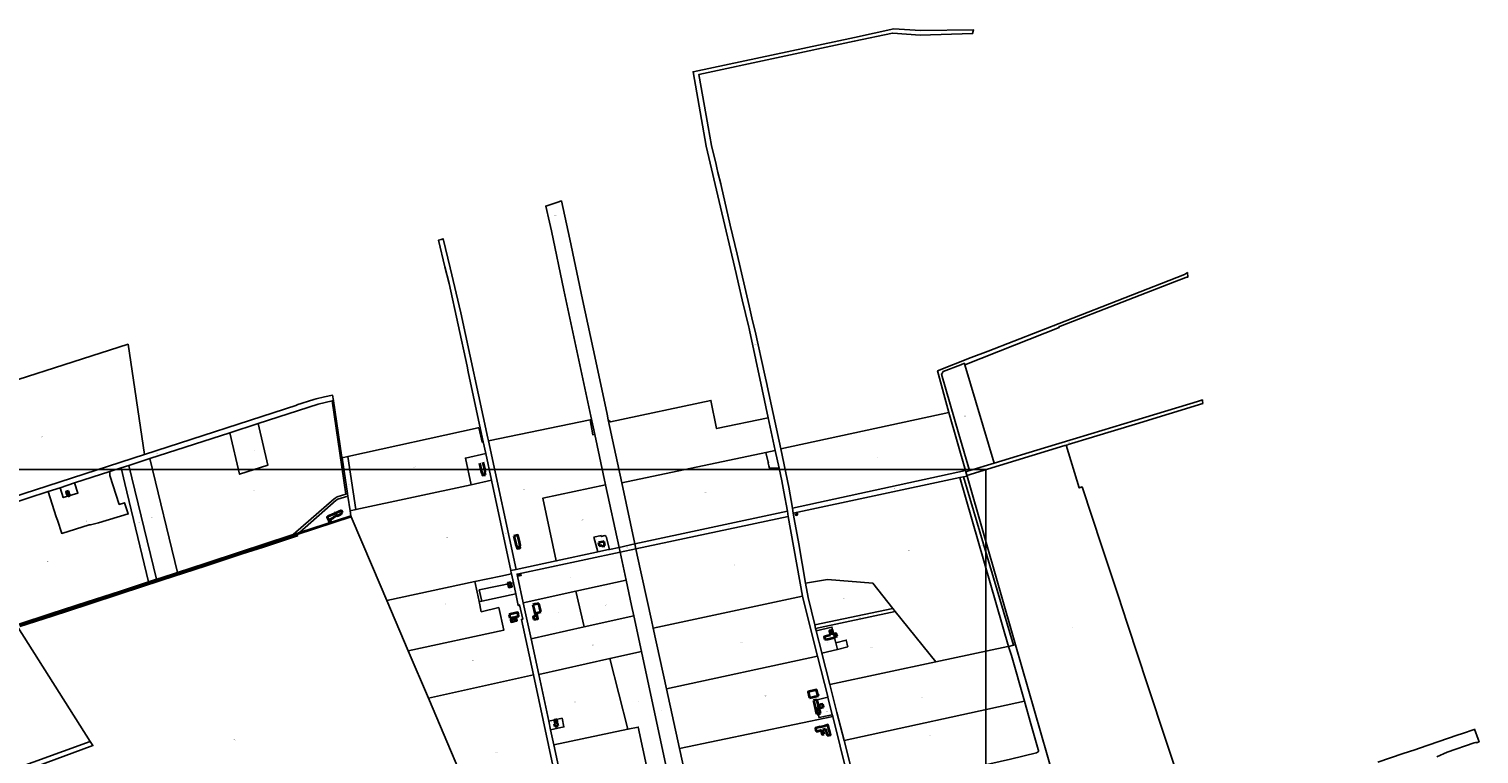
# Model space of a CAD drawing. Extents: x 177930 to 190767, y 381068 to 392034.
# Tile 318 of 318: x 186412 to 190455, y 390012 to 392034. Entities that reach past the tile are written whole.
import ezdxf
from ezdxf.enums import TextEntityAlignment as Align

# ---------------------------------------------------------------- set-up
doc = ezdxf.new("R2010")
doc.units = 0
for name, color, linetype, lineweight in [('B-XX-KG-GRENS_PERCEEL-GV', 150, 'Continuous', 25), ('B-XX-KG-GRENS_PERCEEL-S', 150, 'Continuous', 25), ('B-XX-OG-BEBOUWING-G', 7, 'Continuous', 35)]:
    doc.layers.add(name, color=color, linetype=linetype, lineweight=lineweight)
doc.styles.add('NLCS-ISO', font='NLCS-ISO.ttf', dxfattribs={"height": 1.8})

# ---------------------------------------------------------------- blocks, each defined once
blk = doc.blocks.new('SKG-PERCEELNUMMER-SO')
at = {"layer": 'DefPoints'}
blk.add_point((0, 0), dxfattribs=at)
at = {"style": 'NLCS-ISO', "oblique": 10, "flags": 1}
blk.add_attdef('GEMEENTECODE', text='', height=1.8, dxfattribs=at).set_placement((-0.5, 2.6), align=Align.MIDDLE_RIGHT)
at = {"style": 'NLCS-ISO', "oblique": 10}
blk.add_attdef('PERCEELNUMMER', text='', height=1.8, dxfattribs=at).set_placement((0, 0), align=Align.MIDDLE_CENTER)
at = {"style": 'NLCS-ISO', "oblique": 10, "flags": 1}
blk.add_attdef('SECTIE', text='', height=1.8, dxfattribs=at).set_placement((0.5, 2.5), align=Align.MIDDLE_LEFT)

msp = doc.modelspace()

# ---------------------------------------------------------------- linework, layer by layer
at = {"layer": 'B-XX-KG-GRENS_PERCEEL-GV'}
for points in [[(188721.89, 389902.571), (188684.832, 390049.199), (188664.964, 390127.811), (188645.057, 390205.939), (188622.926, 390292.796), (188622.643, 390293.907), (188607.124, 390354.815), (188606.836, 390355.944), (188605.423, 390361.49), (188605.287, 390362.025), (188602.806, 390372.281), (188584.436, 390448.252), (188577.431, 390488.221), (188558.274, 390597.528), (188545.306, 390667.958), (188542.833, 390683.22), (188540.523, 390697.48), (188531.037, 390756.028), (188508.238, 390862.804), (188470.577, 391039.187), (188470.515, 391039.46), (188463.876, 391068.682), (188436.648, 391191.01), (188429.829, 391220.28), (188420.01, 391262.43), (188386.493, 391406.311), (188367.629, 391487.29), (188341.905, 391597.72), (188340.842, 391602.281), (188333.087, 391633.937), (188329.895, 391646.965), (188327.923, 391655.982), (188315.069, 391709.261), (188305.842, 391761.281), (188300.25, 391792.83), (188279.922, 391907.506), (188713.165, 392000.175), (188820.135, 392023.062), (188820.354, 392022.405), (188897.182, 392017.089), (189043.09, 392021.534), (189046.072, 392032.393), (188897.935, 392030.451), (188823.173, 392034.439), (188713.698, 392011.064), (188263.768, 391915.086), (188300.303, 391707.392), (188340.672, 391537.684), (188380.28, 391368.169), (188384.096, 391351.837), (188390.765, 391323.294), (188401.106, 391279.035), (188418.918, 391202.805), (188419.713, 391199.104), (188420.721, 391194.417), (188456.366, 391028.581), (188473.281, 390949.889), (188493.043, 390857.946), (188503.562, 390809.008), (188511.06, 390774.126), (188516.93, 390743.268), (188526.59, 390689.064), (188529.315, 390673.774), (188568.902, 390451.653), (188568.939, 390451.447), (188610.701, 390284.966), (188639.139, 390171.6), (188639.506, 390170.137), (188651.758, 390121.297), (188652.985, 390116.406), (188694.664, 389950.254)], [(186294.756, 390688.57), (186465.872, 390743.996), (186498.791, 390754.659), (186539.174, 390767.739), (186637.961, 390799.737), (186668.916, 390809.764), (186690.861, 390816.873), (186749.348, 390835.818), (186972.024, 390907.946), (187051.169, 390933.582), (187218.325, 390987.726), (187257.109, 390996.753), (187261.078, 390997.677), (187258.863, 391012.44), (187236.164, 391008.13), (187212.999, 391002.863), (187206.833, 391001.073), (187159.025, 390985.675), (187159.112, 390985.087), (186733.839, 390847.074), (186295.003, 390704.659)], [(186384.358, 390373.844), (186474.182, 390403.234), (186574.052, 390435.819), (186664.523, 390465.388), (186745.611, 390491.837), (186679.324, 390766.621), (186668.916, 390809.764), (186637.961, 390799.737), (186638.03, 390788.261), (186663.968, 390707.919), (186678.95, 390712.769), (186688.974, 390681.336), (186606.451, 390656.155), (186583.332, 390651.028), (186579.992, 390651.141), (186503.64, 390626.957), (186491.692, 390664.06), (186488.319, 390673.494), (186465.872, 390743.996), (186294.756, 390688.57)], [(187664.787, 389840.435), (187525.903, 390167.03), (187469.502, 390299.659), (187409.944, 390439.714), (187370.095, 390533.421), (187310.786, 390672.889), (187160.065, 390623.545), (187161.269, 390620.214), (187066.228, 390588.957), (187007.042, 390569.611), (186906.017, 390536.534), (186782.489, 390496.175), (186666.753, 390458.405), (186576.416, 390428.911), (186476.701, 390396.366), (186386.632, 390366.854)], [(186385.495, 390370.349), (186475.442, 390399.799), (186575.234, 390432.364), (186665.638, 390461.896), (186781.387, 390499.66), (186904.761, 390539.943), (187065.11, 390592.458), (187160.065, 390623.545), (187158.861, 390626.876), (187149.137, 390623.707), (187063.991, 390595.959), (187004.789, 390576.535), (186903.504, 390543.352), (186826.002, 390518.063), (186780.284, 390503.146), (186767.545, 390498.991), (186745.611, 390491.837), (186664.523, 390465.388), (186574.052, 390435.819), (186474.182, 390403.234), (186384.358, 390373.844)], [(186386.632, 390366.854), (186476.701, 390396.366), (186576.416, 390428.911), (186666.753, 390458.405), (186782.489, 390496.175), (186906.017, 390536.534), (187007.042, 390569.611), (187066.228, 390588.957), (187161.269, 390620.214), (187160.065, 390623.545), (187065.11, 390592.458), (186904.761, 390539.943), (186781.387, 390499.66), (186665.638, 390461.896), (186575.234, 390432.364), (186475.442, 390399.799), (186385.495, 390370.349)], [(187960.03, 389644.46), (187875.667, 390036.924), (187866.654, 390078.849), (187866.573, 390079.226), (187861.414, 390103.229), (187861.325, 390103.645), (187833.392, 390233.589), (187811.981, 390333.192), (187790.378, 390433.691), (187774.467, 390507.71), (187773.705, 390511.255), (187773.208, 390513.568), (188060.332, 390574.405), (188057.395, 390588.091), (188030.929, 390582.396), (188028.29, 390581.828), (187997.892, 390575.286), (187994.764, 390574.613), (187882.198, 390550.388), (187770.674, 390526.388), (187755.498, 390523.122), (187756.983, 390516.179), (187757.4, 390514.227), (187762.668, 390489.598), (187769.264, 390458.762), (187776.292, 390425.908), (187780.189, 390427.501), (187788.67, 390387.598), (187785.325, 390386.87), (187818.416, 390232.179), (187902.34, 389839.871)], [(188262.726, 389857.687), (188225.74, 390026.895), (188189.411, 390193.099), (188152.261, 390363.06), (188147.506, 390384.815), (188107.929, 390566.737), (188104.303, 390583.721), (188060.332, 390574.405), (188076.994, 390496.764), (188092.128, 390426.248), (188098.33, 390397.431), (188119.809, 390297.642), (188204.942, 389902.598)], [(186381.276, 390365.11), (186583.109, 390046.863), (186590.65, 390034.972), (186007.232, 389819.706)], [(189251.285, 390008.987), (189163.186, 390316.024), (189157.213, 390315.623), (189143.092, 390311.755), (189151.22, 390286.12), (189187.928, 390158.991), (189205.95, 390095.5), (189226.07, 390024.32), (189226.47, 390021.4), (189226.86, 390018.1), (189224.47, 390016.71), (189221.46, 390015.01), (189148.72, 389997.62)], [(190337.123, 390003.866), (190366.57, 390016.521), (190441.721, 390042.575), (190445.808, 390043.992), (190447.536, 390044.591), (190447.92, 390043.169), (190455.032, 390045.572), (190452.675, 390052.863), (190442.844, 390080.521), (190441.39, 390080.02), (190408.78, 390068.72), (190394.413, 390064.034), (190288.843, 390027.445), (190276.371, 390023.275), (190243.772, 390013.254), (190172.83, 389989.06)]]:
    msp.add_lwpolyline(points, dxfattribs=at)
for points in [[(187868.967, 391470.813), (187903.412, 391305.587), (187978.824, 390954.198), (187989.903, 390902.574), (188019.902, 390762.79), (188057.395, 390588.091), (188101.35, 390597.551), (188065.028, 390767.694), (188027.316, 390944.351), (188023.978, 390959.987), (187992.421, 391108.051), (187955.865, 391279.574), (187920.058, 391447.581), (187896.874, 391554.731), (187883.99, 391550.109), (187853.239, 391540.475), (187863.42, 391495.16)], [(187685.562, 390850.08), (187701.561, 390775.281), (187755.498, 390523.122), (187770.674, 390526.388), (187693.379, 390885.214), (187691.812, 390892.489), (187616.507, 391242.082), (187586.117, 391368.29), (187566.699, 391449.224), (187561.265, 391447.442), (187553.846, 391445.077), (187571.333, 391371.183), (187584.151, 391324.183), (187633.452, 391093.698), (187636.889, 391077.63), (187668.5, 390929.843), (187678.613, 390882.565)], [(189023.693, 390802.173), (189024.516, 390799.307), (189034.228, 390802.253), (189004.85, 390903.86), (188956.61, 391070.9), (188959.33, 391075.5), (188961.34, 391078.93), (189010.114, 391097.828), (189020.402, 391101.803), (189021.559, 391097.739), (189160.331, 391152.326), (189284.582, 391201.202), (189283.775, 391203.942), (189288.101, 391205.556), (189460.161, 391272.25), (189605.894, 391328.74), (189638.09, 391341.22), (189640.42, 391341.62), (189643.484, 391342.159), (189642.053, 391354.842), (189633.66, 391349.21), (189301.33, 391219.64), (189086.778, 391135.968), (189039.246, 391117.432), (188945.34, 391080.81), (188977.121, 390964.485)], [(186202.118, 390999.11), (186197.435, 390997.639), (186191.397, 390995.743), (186159.503, 390985.726), (186206.761, 390646.676), (186237.957, 390673.107), (186247.928, 390680.692), (186263.278, 390690.415), (186274.848, 390696.442), (186281.132, 390699.636), (186289.935, 390702.995), (186295.003, 390704.659), (186733.839, 390847.074), (186688.728, 391154.623)], [(189010.114, 391097.828), (188961.34, 391078.93), (188959.33, 391075.5), (188956.61, 391070.9), (189004.85, 390903.86), (189034.228, 390802.253), (189035.58, 390802.664), (189103.111, 390823.153), (189021.559, 391097.739), (189020.402, 391101.803)], [(186826.002, 390518.063), (186903.504, 390543.352), (187004.789, 390576.535), (187063.991, 390595.959), (187149.137, 390623.707), (187262.644, 390723.512), (187271.727, 390728.972), (187296.021, 390736.827), (187257.109, 390996.753), (187218.325, 390987.726), (187051.169, 390933.582), (187078.283, 390817.493), (186999.261, 390792.208), (186972.024, 390907.946), (186749.348, 390835.818)], [(187257.109, 390996.753), (187296.021, 390736.827), (187300.017, 390738.119), (187285.086, 390837.646), (187283.875, 390845.716), (187261.197, 390996.883), (187261.078, 390997.677)], [(188493.043, 390857.946), (188473.281, 390949.889), (188329.147, 390919.323), (188313.391, 390997.956), (188033.465, 390937.995), (188027.316, 390944.351), (188065.028, 390767.694), (188467.071, 390852.469)], [(189685.323, 390989.378), (189684.246, 390996.045), (189683.832, 390999.349), (189676.093, 390997.001), (189670.176, 390995.206), (189495.818, 390942.304), (189373.229, 390905.11), (189323.43, 390890), (189243.912, 390865.873), (189103.111, 390823.153), (189035.58, 390802.664), (189034.228, 390802.253), (189024.516, 390799.307), (189027.467, 390789.023), (189300.289, 390872.113), (189304.386, 390873.361), (189308.212, 390874.526), (189309.371, 390874.879), (189377.123, 390895.513), (189379.992, 390896.387), (189497.303, 390932.115)], [(187693.379, 390885.214), (187770.674, 390526.388), (187882.198, 390550.388), (187844.568, 390725.346), (188019.902, 390762.79), (187989.903, 390902.574), (187984.59, 390901.791), (187977.243, 390944.058)], [(188977.121, 390964.485), (188508.238, 390862.804), (188531.037, 390756.028), (188540.523, 390697.48), (189023.693, 390802.173)], [(186972.024, 390907.946), (186999.261, 390792.208), (187078.283, 390817.493), (187051.169, 390933.582)], [(187301.29, 390841.244), (187323.54, 390693.461), (187644.66, 390762.965), (187628.914, 390837.421), (187685.562, 390850.08), (187678.613, 390882.565), (187675.68, 390881.751), (187667.176, 390918.597), (187666.037, 390921.328), (187664.151, 390921.802)], [(189293.898, 389860.474), (189312.558, 389795.443), (189360.973, 389812.886), (189624.715, 389890.65), (189633.492, 389893.238), (189531.138, 390204.153), (189476.057, 390371.466), (189460.086, 390419.703), (189450.739, 390447.932), (189427.697, 390517.521), (189403.678, 390590.06), (189348.522, 390756.639), (189340.257, 390754.152), (189304.386, 390873.361), (189300.289, 390872.113), (189027.467, 390789.023), (189027.988, 390787.205), (189163.186, 390316.024), (189251.285, 390008.987)], [(186668.916, 390809.764), (186679.324, 390766.621), (186745.611, 390491.837), (186767.545, 390498.991), (186690.861, 390816.873)], [(186690.861, 390816.873), (186767.545, 390498.991), (186780.284, 390503.146), (186826.002, 390518.063), (186749.348, 390835.818)], [(187301.29, 390841.244), (187285.086, 390837.646), (187300.017, 390738.119), (187301.05, 390731.233), (187307.245, 390689.933), (187323.54, 390693.461)], [(187644.66, 390762.965), (187701.561, 390775.281), (187685.562, 390850.08), (187628.914, 390837.421)], [(188065.028, 390767.694), (188101.35, 390597.551), (188526.59, 390689.064), (188516.93, 390743.268), (188511.06, 390774.126), (188503.562, 390809.008), (188476.555, 390809.46), (188475.148, 390815.584), (188475.232, 390815.604), (188473.521, 390823.012), (188473.718, 390823.056), (188473.033, 390825.969), (188467.071, 390852.469)], [(186539.174, 390767.739), (186548.678, 390739.626), (186507.721, 390727.055), (186498.791, 390754.659), (186465.872, 390743.996), (186488.319, 390673.494), (186491.692, 390664.06), (186503.64, 390626.957), (186579.992, 390651.141), (186583.332, 390651.028), (186606.451, 390656.155), (186688.974, 390681.336), (186678.95, 390712.769), (186663.968, 390707.919), (186638.03, 390788.261), (186637.961, 390799.737)], [(188540.523, 390697.48), (188542.833, 390683.22), (189007.831, 390782.885), (189017.412, 390784.81), (189027.988, 390787.205), (189027.467, 390789.023), (189024.516, 390799.307), (189023.693, 390802.173)], [(188542.833, 390683.22), (188545.306, 390667.958), (188558.274, 390597.528), (188577.431, 390488.221), (188638.178, 390498.093), (188764.968, 390487.807), (188820.949, 390417.788), (188827.695, 390409.349), (188940.189, 390268.645), (189141.334, 390311.381), (189143.092, 390311.755), (189007.831, 390782.885)], [(189007.831, 390782.885), (189143.092, 390311.755), (189157.213, 390315.623), (189017.412, 390784.81)], [(189017.412, 390784.81), (189157.213, 390315.623), (189163.186, 390316.024), (189027.988, 390787.205)], [(186539.174, 390767.739), (186498.791, 390754.659), (186507.721, 390727.055), (186548.678, 390739.626)], [(187158.861, 390626.876), (187166.231, 390629.306), (187268.964, 390719.613), (187270.916, 390721.04), (187273.428, 390722.225), (187301.05, 390731.233), (187300.017, 390738.119), (187296.021, 390736.827), (187271.727, 390728.972), (187262.644, 390723.512), (187149.137, 390623.707)], [(187310.786, 390672.889), (187370.095, 390533.421), (187409.944, 390439.714), (187655.46, 390492.6), (187728.08, 390507.99), (187757.4, 390514.227), (187756.983, 390516.179), (187755.498, 390523.122), (187701.561, 390775.281), (187644.66, 390762.965), (187323.54, 390693.461), (187307.245, 390689.933), (187309.266, 390676.464)], [(187997.892, 390575.286), (187987.165, 390616.689), (188007.255, 390621.153), (188007.954, 390618.359), (188018.177, 390620.924), (188021.778, 390617.961), (188030.929, 390582.396), (188057.395, 390588.091), (188019.902, 390762.79), (187844.568, 390725.346), (187882.198, 390550.388), (187994.764, 390574.613)], [(187166.231, 390629.306), (187309.266, 390676.464), (187307.245, 390689.933), (187301.05, 390731.233), (187273.428, 390722.225), (187270.916, 390721.04), (187268.964, 390719.613)], [(187166.231, 390629.306), (187158.861, 390626.876), (187160.065, 390623.545), (187310.786, 390672.889), (187309.266, 390676.464)], [(188526.59, 390689.064), (188101.35, 390597.551), (188104.303, 390583.721), (188529.315, 390673.774)], [(188104.303, 390583.721), (188107.929, 390566.737), (188147.506, 390384.815), (188152.261, 390363.06), (188568.902, 390451.653), (188529.315, 390673.774)], [(188028.29, 390581.828), (188030.929, 390582.396), (188021.778, 390617.961), (188018.177, 390620.924), (188007.954, 390618.359), (188007.255, 390621.153), (187987.165, 390616.689), (187997.892, 390575.286)], [(187773.208, 390513.568), (187773.705, 390511.255), (187778.576, 390512.065), (187779.16, 390508.432), (187774.467, 390507.71), (187790.378, 390433.691), (187936.586, 390465.866), (188076.994, 390496.764), (188060.332, 390574.405)], [(188057.395, 390588.091), (188060.332, 390574.405), (188104.303, 390583.721), (188101.35, 390597.551)], [(187469.502, 390299.659), (187735.745, 390357.07), (187721.903, 390420.035), (187672.967, 390408.545), (187667.062, 390436.617), (187661.96, 390463.07), (187655.46, 390492.6), (187409.944, 390439.714)], [(187757.4, 390514.227), (187728.08, 390507.99), (187655.46, 390492.6), (187661.96, 390463.07), (187667.062, 390436.617), (187674.647, 390438.261), (187667.673, 390469.309), (187762.668, 390489.598)], [(187773.705, 390511.255), (187774.467, 390507.71), (187779.16, 390508.432), (187778.576, 390512.065)], [(187784.398, 390509.566), (187783.978, 390513.09), (187778.964, 390512.493), (187779.384, 390508.968)], [(187779.384, 390508.968), (187778.964, 390512.493), (187783.978, 390513.09), (187784.398, 390509.566)], [(187936.586, 390465.866), (187960.208, 390366.445), (188098.33, 390397.431), (188092.128, 390426.248), (188076.994, 390496.764)], [(188602.806, 390372.281), (188820.949, 390417.788), (188764.968, 390487.807), (188638.178, 390498.093), (188577.431, 390488.221), (188584.436, 390448.252)], [(187469.502, 390299.659), (187525.903, 390167.03), (187818.416, 390232.179), (187785.325, 390386.87), (187788.67, 390387.598), (187780.189, 390427.501), (187776.292, 390425.908), (187769.264, 390458.762), (187674.647, 390438.261), (187667.062, 390436.617), (187672.967, 390408.545), (187721.903, 390420.035), (187735.745, 390357.07)], [(187762.668, 390489.598), (187667.673, 390469.309), (187674.647, 390438.261), (187769.264, 390458.762)], [(187811.981, 390333.192), (187960.208, 390366.445), (187936.586, 390465.866), (187790.378, 390433.691)], [(188152.261, 390363.06), (188189.411, 390193.099), (188610.701, 390284.966), (188568.939, 390451.447), (188568.902, 390451.653)], [(188602.806, 390372.281), (188605.287, 390362.025), (188605.423, 390361.49), (188827.695, 390409.349), (188820.949, 390417.788)], [(188031.34, 390277.857), (188119.809, 390297.642), (188098.33, 390397.431), (187960.208, 390366.445), (187811.981, 390333.192), (187833.392, 390233.589)], [(188605.423, 390361.49), (188606.836, 390355.944), (188607.124, 390354.815), (188650.55, 390365.636), (188650.718, 390365.678), (188661.454, 390322.089), (188690.647, 390329.43), (188695.132, 390310.788), (188666.024, 390303.535), (188622.926, 390292.796), (188645.057, 390205.939), (188940.189, 390268.645), (188827.695, 390409.349)], [(186320.064, 389986.618), (186337.304, 389993.262), (186342.798, 389978.787), (186349.418, 389961.606), (186583.109, 390046.863), (186381.276, 390365.11), (186286.75, 390334.338), (186210.558, 390309.468), (186096.259, 390272.26), (186071.461, 390264.169), (186263.07, 389964.622), (186290.6, 389975.245), (186315.634, 389984.912)], [(188661.454, 390322.089), (188650.718, 390365.678), (188650.55, 390365.636), (188607.124, 390354.815), (188622.643, 390293.907), (188622.926, 390292.796), (188666.024, 390303.535)], [(188656.89, 390345.962), (188658.793, 390338.347), (188664.959, 390339.91), (188663.028, 390347.528)], [(188658.793, 390338.347), (188656.89, 390345.962), (188663.028, 390347.528), (188664.959, 390339.91)], [(188031.34, 390277.857), (188082.218, 390080.701), (188110.865, 390086.772), (188152.835, 389891.634), (188204.942, 389902.598), (188119.809, 390297.642)], [(188684.832, 390049.199), (189187.928, 390158.991), (189151.22, 390286.12), (189143.092, 390311.755), (189141.334, 390311.381), (188940.189, 390268.645), (188645.057, 390205.939), (188664.964, 390127.811)], [(188661.454, 390322.089), (188666.024, 390303.535), (188695.132, 390310.788), (188690.647, 390329.43)], [(187833.392, 390233.589), (187861.325, 390103.645), (187898.636, 390111.438), (187903.742, 390086.989), (187866.573, 390079.226), (187866.654, 390078.849), (187875.667, 390036.924), (188082.218, 390080.701), (188031.34, 390277.857)], [(188651.758, 390121.297), (188633.4, 390117.36), (188615.13, 390113.42), (188612.72, 390123.48), (188609.91, 390131.61), (188612.44, 390132.48), (188610.52, 390138.06), (188611.49, 390138.39), (188610.39, 390141.57), (188612.36, 390142.25), (188611.51, 390144.71), (188614.07, 390145.59), (188614.03, 390145.71), (188609.77, 390162.96), (188639.506, 390170.137), (188639.139, 390171.6), (188610.701, 390284.966), (188189.411, 390193.099), (188225.74, 390026.895), (188652.985, 390116.406)], [(187902.34, 389839.871), (187818.416, 390232.179), (187525.903, 390167.03), (187664.787, 389840.435), (187684.326, 389794.492)], [(188639.506, 390170.137), (188609.77, 390162.96), (188614.03, 390145.71), (188614.07, 390145.59), (188611.51, 390144.71), (188612.36, 390142.25), (188610.39, 390141.57), (188611.49, 390138.39), (188610.52, 390138.06), (188612.44, 390132.48), (188609.91, 390131.61), (188612.72, 390123.48), (188615.13, 390113.42), (188633.4, 390117.36), (188651.758, 390121.297)], [(188684.832, 390049.199), (188721.89, 389902.571), (189003.84, 389964.66), (189091.29, 389983.91), (189148.72, 389997.62), (189221.46, 390015.01), (189224.47, 390016.71), (189226.86, 390018.1), (189226.47, 390021.4), (189226.07, 390024.32), (189205.95, 390095.5), (189187.928, 390158.991)], [(187861.414, 390103.229), (187866.573, 390079.226), (187903.742, 390086.989), (187898.636, 390111.438), (187861.325, 390103.645)], [(188262.726, 389857.687), (188496.77, 389907.843), (188497.75, 389908.053), (188498.73, 389908.263), (188501.668, 389908.893), (188526.155, 389914.141), (188582.311, 389926.176), (188694.664, 389950.254), (188652.985, 390116.406), (188225.74, 390026.895)], [(187875.667, 390036.924), (187960.03, 389644.46), (188140.04, 389684.126), (188246.799, 389707.644), (188204.942, 389902.598), (188152.835, 389891.634), (188110.865, 390086.772), (188082.218, 390080.701)], [(185994.784, 389832.327), (186003.135, 389819.061), (186007.232, 389819.706), (186590.65, 390034.972), (186583.109, 390046.863), (186349.418, 389961.606), (186329.524, 389954.348), (186280.972, 389936.635), (186238.755, 389921.22), (185997.877, 389833.454)]]:
    msp.add_lwpolyline(points, close=True, dxfattribs=at)
at = {"layer": 'B-XX-OG-BEBOUWING-G'}
for points in [[(187667.976, 390823.236), (187673.43, 390798.137), (187674.082, 390795.135)], [(187684.562, 390798.666), (187682.938, 390806.198), (187678.691, 390825.899)], [(187674.082, 390795.135), (187675.605, 390795.465), (187676.982, 390789.124), (187684.686, 390790.785)], [(187684.686, 390790.785), (187683.057, 390798.342), (187684.562, 390798.666)], [(186522.133, 390745.083), (186515.478, 390743.143), (186517.763, 390735.302), (186520.037, 390735.964), (186521.441, 390731.145)], [(186525.818, 390732.439), (186524.274, 390737.737), (186522.133, 390745.083)], [(186521.441, 390731.145), (186525.818, 390732.439)], [(187262.936, 390681.89), (187245.897, 390674.536), (187246.142, 390674.005), (187243.176, 390672.765), (187247.002, 390664.973)], [(187247.002, 390664.973), (187249.336, 390659.799), (187253.333, 390661.602), (187251.23, 390666.264), (187262.608, 390671.416)], [(187262.608, 390671.416), (187261.819, 390672.975), (187267.109, 390675.493)], [(187283.231, 390691.403), (187262.936, 390681.89)], [(187267.109, 390675.493), (187271.635, 390677.618), (187272.332, 390676.134), (187281.685, 390680.52), (187280.976, 390682.032), (187281.976, 390682.502), (187286.426, 390684.588)], [(187286.426, 390684.588), (187283.231, 390691.403)], [(187779.966, 390592.929), (187781.728, 390593.323), (187780.679, 390598.098), (187779.776, 390602.209), (187775.489, 390621.728), (187764.487, 390619.37)], [(187764.487, 390619.37), (187768.382, 390601.478)], [(187768.382, 390601.478), (187770.415, 390592.136)], [(187770.415, 390592.136), (187771.917, 390592.478), (187773.589, 390584.914), (187778.471, 390585.993)], [(187778.471, 390585.993), (187780.505, 390586.442), (187781.266, 390586.592), (187779.966, 390592.929)], [(188015.528, 390604.564), (188012.663, 390603.953), (188000.038, 390601.261)], [(188000.038, 390601.261), (188001.983, 390592.144)], [(188001.983, 390592.144), (188006.049, 390593.011), (188009.875, 390593.826)], [(188009.875, 390593.826), (188010.439, 390591.179), (188014.467, 390592.038), (188018.037, 390592.8)], [(188018.037, 390592.8), (188015.814, 390603.225), (188015.528, 390604.564)], [(187824.81, 390429.749), (187822.681, 390429.293), (187817.2, 390428.12)], [(187817.2, 390428.12), (187818.007, 390424.357), (187819.671, 390416.601)], [(187819.671, 390416.601), (187819.732, 390416.316), (187820.504, 390412.716), (187822.23, 390404.67)], [(187833.93, 390431.7), (187825.737, 390429.947), (187824.81, 390429.749)], [(187838.967, 390408.225), (187836.46, 390419.91), (187833.93, 390431.7)], [(187770.22, 390405.392), (187751.13, 390401.26)], [(187751.13, 390401.26), (187753.293, 390391.339)], [(187753.293, 390391.339), (187764.711, 390393.457)], [(187765.586, 390388.739), (187755.747, 390386.914), (187756.941, 390380.473), (187761.701, 390381.504)], [(187761.701, 390381.504), (187767.195, 390382.694)], [(187764.711, 390393.457), (187765.737, 390393.647)], [(187766.612, 390388.929), (187765.586, 390388.739)], [(187765.737, 390393.647), (187766.612, 390388.929)], [(187767.195, 390382.694), (187772.081, 390383.752), (187770.572, 390390.72)], [(187770.572, 390390.72), (187770.348, 390390.672), (187769.526, 390394.513), (187777.349, 390396.229), (187775.103, 390406.463), (187770.22, 390405.392)], [(187822.282, 390399.696), (187823.008, 390395.309), (187818.224, 390394.215), (187819.802, 390386.594)], [(187819.802, 390386.594), (187830.523, 390388.788), (187831.083, 390388.902), (187828.451, 390401.078)], [(187822.23, 390404.67), (187823.335, 390404.906), (187823.502, 390404.179), (187824.416, 390400.185)], [(187824.416, 390400.185), (187822.282, 390399.696)], [(187828.032, 390405.179), (187827.878, 390405.871), (187835.908, 390407.576), (187838.967, 390408.225)], [(187828.451, 390401.078), (187828.884, 390401.272), (187828.032, 390405.179)], [(188636.002, 390340.127), (188629.069, 390338.417), (188630.989, 390330.633)], [(188630.989, 390330.633), (188637.722, 390332.295), (188637.913, 390332.342), (188638.057, 390331.747), (188639.89, 390332.192)], [(188646.912, 390343.455), (188635.853, 390340.729), (188636.002, 390340.127)], [(188639.89, 390332.192), (188642.916, 390332.926)], [(188642.916, 390332.926), (188657.755, 390336.527)], [(188665.091, 390340.101), (188663.12, 390347.672), (188655.28, 390345.358), (188652.444, 390357.212), (188644.07, 390354.982), (188646.912, 390343.455)], [(188657.755, 390336.527), (188659.331, 390336.909), (188659.138, 390337.7)], [(188659.138, 390337.7), (188658.922, 390338.521), (188665.091, 390340.101)], [(188613.17, 390174.53), (188612.51, 390177.25), (188611.49, 390177), (188608.15, 390190.88), (188584.7, 390185.25), (188588.69, 390168.56)], [(188588.69, 390168.56), (188600.473, 390171.385)], [(188600.473, 390171.385), (188602.948, 390171.979), (188604.171, 390172.272), (188612.17, 390174.19)], [(188612.16, 390174.27), (188612.437, 390174.341), (188613.17, 390174.53)], [(188612.17, 390174.19), (188612.16, 390174.27)], [(188609.29, 390162.84), (188599.36, 390160.43)], [(188599.36, 390160.43), (188601.191, 390153.016), (188604.28, 390140.511), (188605.12, 390137.11)], [(188605.12, 390137.11), (188604.85, 390137.05), (188607.24, 390127.34), (188607.35, 390127.37), (188608.55, 390122.51)], [(188613.54, 390145.59), (188610.41, 390158.292), (188609.446, 390162.205), (188609.29, 390162.84)], [(188618.38, 390146.78), (188614.03, 390145.71), (188613.54, 390145.59)], [(188615.01, 390139.55), (188614.78, 390140.52), (188619.64, 390141.69)], [(188615.27, 390139.61), (188615.01, 390139.55)], [(188617.55, 390129.85), (188617.66, 390129.88), (188615.27, 390139.61)], [(188618.76, 390124.95), (188617.987, 390128.08), (188617.55, 390129.85)], [(188620.24, 390149.542), (188617.85, 390148.96), (188618.38, 390146.78)], [(188619.64, 390141.69), (188619.88, 390140.72), (188622.266, 390141.298)], [(188625.103, 390150.701), (188620.24, 390149.542)], [(188622.266, 390141.298), (188627.131, 390142.456)], [(188627.131, 390142.456), (188627.015, 390142.926), (188625.103, 390150.701)], [(187879.053, 390096.283), (187876.829, 390095.803), (187876.382, 390095.706)], [(187876.382, 390095.706), (187877.939, 390088.251)], [(187881.972, 390106.705), (187877.079, 390105.677)], [(187877.079, 390105.677), (187877.154, 390105.32), (187879.053, 390096.283)], [(187877.939, 390088.251), (187882.833, 390089.273)], [(187884.032, 390107.138), (187881.972, 390106.705)], [(187882.833, 390089.273), (187885.909, 390089.915), (187887.738, 390090.297)], [(187887.738, 390090.297), (187886.21, 390097.599), (187886.185, 390097.718), (187884.347, 390097.333), (187883.319, 390102.242), (187884.984, 390102.591), (187884.962, 390102.695)], [(187884.962, 390102.695), (187884.032, 390107.138)], [(188635.014, 390091.554), (188630.9, 390090.52), (188631.11, 390089.67), (188618.43, 390086.41), (188618.28, 390086.97), (188604.91, 390083.53), (188607.3, 390074.26)], [(188608.55, 390122.51), (188612.712, 390123.505), (188612.906, 390123.551)], [(188612.906, 390123.551), (188618.237, 390124.825), (188618.76, 390124.95)], [(188641.902, 390064.27), (188646.755, 390065.473), (188639.865, 390092.768), (188635.014, 390091.554)], [(188607.3, 390074.26), (188609.712, 390074.889), (188612.64, 390075.652)], [(188612.64, 390075.652), (188613.23, 390075.806), (188614.417, 390076.115)], [(188614.417, 390076.115), (188620.43, 390077.68), (188623.472, 390065.993), (188628.85, 390067.36)], [(188625.77, 390079.55), (188633.22, 390081.43)], [(188628.85, 390067.36), (188625.77, 390079.55)], [(188633.22, 390081.43), (188637.81, 390063.23)], [(188637.81, 390063.23), (188641.902, 390064.27)]]:
    msp.add_lwpolyline(points, dxfattribs=at)
for points in [[(188550.115, 390681.841), (188550.619, 390678.842), (188554.233, 390679.478), (188553.707, 390682.472)], [(187755.767, 390490.127), (187747.673, 390488.347), (187750.061, 390477.523), (187758.156, 390479.311)]]:
    msp.add_lwpolyline(points, close=True, dxfattribs=at)
at = {"layer": 'DefPoints'}
msp.add_lwpolyline([(189080.125, 384112.918), (178838.653, 384112.918), (178838.653, 390805.207), (189080.125, 390805.207)], close=True, dxfattribs=at)

# ---------------------------------------------------------------- block references
at = {"layer": 'B-XX-KG-GRENS_PERCEEL-S'}
for p, values in [((187880.475, 391514.249), {'PERCEELNUMMER': '2489'}), ((189270.07, 391203.955), {'PERCEELNUMMER': '3364'}), ((188438.415, 391153.835), {'PERCEELNUMMER': '2569'}), ((189022.362, 390954.95), {'PERCEELNUMMER': '3363'}), ((186448.93, 390895.65), {'PERCEELNUMMER': '537'}), ((187039.693, 390858.672), {'PERCEELNUMMER': '655'}), ((187278.824, 390867.329), {'PERCEELNUMMER': '905'}), ((188197.044, 390872.916), {'PERCEELNUMMER': '3323'}), ((189310.755, 390881.095), {'PERCEELNUMMER': '3031'}), ((186768.595, 390850.894), {'PERCEELNUMMER': '243'}), ((188776.685, 390838.192), {'PERCEELNUMMER': '2514'}), ((187486.188, 390812.37), {'PERCEELNUMMER': '3499'}), ((187662.257, 390805.699), {'PERCEELNUMMER': '3500'}), ((186523.674, 390747.273), {'PERCEELNUMMER': '965'}), ((187040.146, 390746.4), {'PERCEELNUMMER': '906'}), ((187304.449, 390764.163), {'PERCEELNUMMER': '3414'}), ((187793.651, 390748.727), {'PERCEELNUMMER': '3304'}), ((188298.479, 390740.449), {'PERCEELNUMMER': '3397'}), ((188824.395, 390751.915), {'PERCEELNUMMER': '2513'}), ((186571.901, 390661.631), {'PERCEELNUMMER': '964'}), ((186718.265, 390656.675), {'PERCEELNUMMER': '248'}), ((186755.22, 390671.8), {'PERCEELNUMMER': '247'}), ((187212.795, 390675.423), {'PERCEELNUMMER': '245'}), ((187263.622, 390689.597), {'PERCEELNUMMER': '244'}), ((187956.04, 390664.863), {'PERCEELNUMMER': '3315'}), ((187243.225, 390652.475), {'PERCEELNUMMER': '761'}), ((187577.22, 390615.762), {'PERCEELNUMMER': '3386'}), ((187741.115, 390627.485), {'PERCEELNUMMER': '2595'}), ((188362.225, 390646.385), {'PERCEELNUMMER': '2497'}), ((187995.265, 390610.715), {'PERCEELNUMMER': '3314'}), ((188080.745, 390586.025), {'PERCEELNUMMER': '2488'}), ((188865.869, 390580.218), {'PERCEELNUMMER': '3343'}), ((189071.365, 390594.105), {'PERCEELNUMMER': '3344'}), ((186464.064, 390548.754), {'PERCEELNUMMER': '951'}), ((188381.784, 390539.07), {'PERCEELNUMMER': '2496'}), ((187776.215, 390509.835), {'PERCEELNUMMER': '3403'}), ((187783.735, 390510.125), {'PERCEELNUMMER': '3264'}), ((187924.96, 390504.941), {'PERCEELNUMMER': '3404'}), ((189098.465, 390522.135), {'PERCEELNUMMER': '3345'}), ((186649.085, 390458.745), {'PERCEELNUMMER': '760'}), ((187700.118, 390489.758), {'PERCEELNUMMER': '3354'}), ((187754.172, 390465.459), {'PERCEELNUMMER': '3309'}), ((187572.953, 390430.126), {'PERCEELNUMMER': '3385'}), ((188021.276, 390427.295), {'PERCEELNUMMER': '3278'}), ((188683.026, 390446.883), {'PERCEELNUMMER': '2511'}), ((186474.305, 390397.305), {'PERCEELNUMMER': '8792'}), ((187887.562, 390405.433), {'PERCEELNUMMER': '3311'}), ((188727.875, 390393.225), {'PERCEELNUMMER': '2510'}), ((188663.124, 390343.529), {'PERCEELNUMMER': '3383'}), ((189319.221, 390365.209), {'PERCEELNUMMER': '3454'}), ((187985.143, 390316.078), {'PERCEELNUMMER': '3312'}), ((188399.14, 390321.932), {'PERCEELNUMMER': '2495'}), ((188638.233, 390323.637), {'PERCEELNUMMER': '3487'}), ((188688.471, 390316.158), {'PERCEELNUMMER': '3426'}), ((188761.502, 390309.627), {'PERCEELNUMMER': '3488'}), ((187650.63, 390272.325), {'PERCEELNUMMER': '3387'}), ((188465.963, 390173.833), {'PERCEELNUMMER': '3368'}), ((188901.449, 390168.828), {'PERCEELNUMMER': '3372'}), ((187933.931, 390156.941), {'PERCEELNUMMER': '3275'}), ((188114.013, 390158.701), {'PERCEELNUMMER': '3274'}), ((188175.82, 390134.15), {'PERCEELNUMMER': '2487'}), ((188636.78, 390129.426), {'PERCEELNUMMER': '3367'}), ((187868.915, 390097.835), {'PERCEELNUMMER': '3276'}), ((186985.16, 390050.362), {'PERCEELNUMMER': '8794'}), ((188924.215, 390061.99), {'PERCEELNUMMER': '3371'}), ((187716.042, 390015.004), {'PERCEELNUMMER': '3280'})]:
    msp.add_blockref('SKG-PERCEELNUMMER-SO', p, dxfattribs=at).add_auto_attribs(values)

doc.saveas('drawing.dxf')
